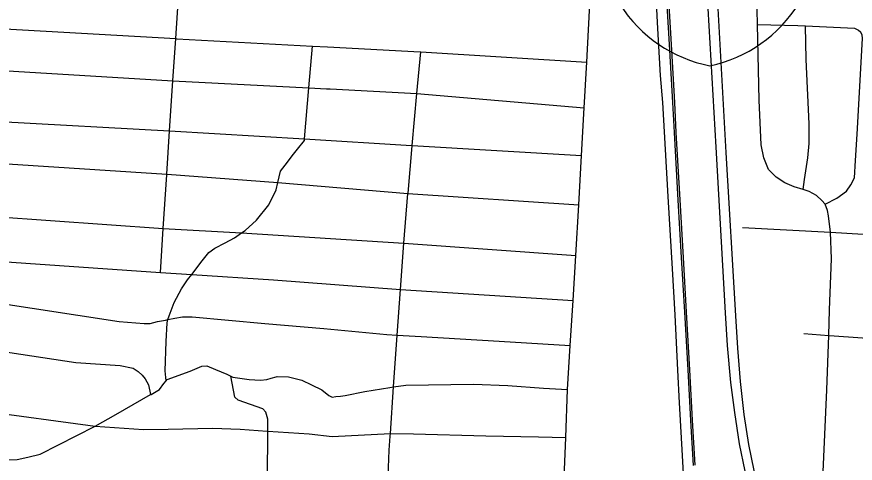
# Model space of a CAD drawing. Extents: x 114843 to 284848, y 317643 to 566895.
# Drawn here: x 202106 to 207789, y 413589 to 416614 of the extents above; entities that cross this region are included whole.
import ezdxf

# ---------------------------------------------------------------- set-up
doc = ezdxf.new("R2010")
doc.units = 0
for name, color, linetype in [('GM_X_City_Street', 7, 'Continuous'), ('GM_X_Interstate_Route', 7, 'Continuous'), ('GM_X_Interstate_Shield', 7, 'Continuous'), ('GM_X_Rail_Line', 7, 'Continuous'), ('GM_X_US_Route', 7, 'Continuous')]:
    doc.layers.add(name, color=color, linetype=linetype)

msp = doc.modelspace()

# ---------------------------------------------------------------- linework, layer by layer
at = {"layer": 'GM_X_City_Street'}
msp.add_line((207440.1, 414467.2), (207609.5, 414455), dxfattribs=at)
for points in [[(203081.1, 414881.6), (203099.6, 415180), (203122.2, 415542.9), (203122.5, 415547.2), (203142.2, 415841.7), (203164.7, 416180.3), (203183.7, 416465.5), (203216.4, 416954.2), (203255.7, 417515.6)], [(207562.9, 413329.6), (207596.5, 414086.4), (207609.5, 414455), (207615.6, 414627.6), (207628.4, 414974.4), (207621.5, 415153.5), (207609, 415265.1), (207601, 415301.2), (207585.1, 415343.3), (207563.1, 415369.4), (207527.2, 415403.6), (207477.1, 415429.8), (207436.1, 415442.8), (207375.1, 415462.1), (207311.1, 415488.3), (207253, 415526.5), (207201.1, 415578.8), (207169.2, 415657), (207151.4, 415745.3), (207138, 416048), (207126.3, 416561.1), (207119.5, 416861.8)], [(200686.2, 416692.2), (202025.5, 416532.9), (203183.7, 416465.5), (203190.2, 416465.1), (204110.6, 416415.5), (204212.7, 416409.9), (204841, 416376), (204845, 416375.8), (205969.3, 416305.9)], [(207126.3, 416561.1), (207399.4, 416554.5), (207451.7, 416552), (207783.9, 416535.5), (207811.9, 416523.4), (207825.9, 416511.4)], [(207436.1, 415442.8), (207445.3, 415512), (207467.6, 415658.3), (207477.8, 415754.5), (207476.1, 415888.8), (207457, 416323.9), (207451.7, 416552)], [(207585.1, 415343.3), (207665.3, 415385.2), (207729.5, 415433.1), (207759.6, 415475.1), (207783.8, 415523.2), (207792, 415639.5), (207801.9, 415817.9), (207837.8, 416467.2), (207835.9, 416491.3), (207825.9, 416511.4)], [(203118, 414147.2), (203112, 414214.3), (203119.2, 414412.7), (203124.6, 414541), (203131, 414562.5), (203138.4, 414587.2), (203172, 414677.5), (203223.6, 414770), (203263.4, 414830.3), (203292.3, 414867.7), (203362.8, 414959.1), (203408.6, 415015.5), (203448.5, 415045.8), (203518.3, 415082.2), (203582.2, 415116.6), (203629.7, 415148.7), (203654, 415165.1), (203731.7, 415235.7), (203815.3, 415340.4), (203864.8, 415440.8), (203876.1, 415490.9), (203894.3, 415567.3), (203926.1, 415607.5), (203981.8, 415681.9), (204027.6, 415740.3), (204038, 415753.1), (204055.4, 415774.5), (204056.5, 415786.3), (204086.2, 416131.9), (204110.6, 416415.5)], [(200755.1, 416367.8), (202008.9, 416250), (203164.7, 416180.3), (204086.2, 416131.9), (204206.2, 416125.6), (204230.7, 416124.4)], [(204635.1, 413739.8), (204637.5, 413773.2), (204638.6, 413789.9), (204660.8, 414106), (204685.4, 414457.3), (204706.9, 414766.3), (204728.6, 415078.9), (204757.8, 415415.7), (204758.1, 415419.3), (204785.8, 415738.5), (204786.1, 415742.2), (204818.8, 416093.4), (204845, 416375.8)], [(204230.7, 416124.4), (204818.8, 416093.4), (205952.4, 415997.2)], [(200823.1, 416041.4), (201988.6, 415903.4), (203142.2, 415841.7), (204056.5, 415786.3), (204781.8, 415742.5), (204786.1, 415742.2), (205934.7, 415674.6)], [(200888, 415715), (201972, 415620.7), (203122.5, 415547.2), (203126.2, 415546.9), (203876.1, 415490.9), (204757.8, 415415.7), (205915.2, 415340.2)], [(200956.9, 415390.6), (201747.3, 415336.8), (201938.4, 415260.6), (201950.8, 415259.8), (203099.6, 415180), (203629.7, 415148.7), (204728.6, 415078.9), (205895.2, 414995.3)], [(207026, 415186.3), (207621.5, 415153.5), (208139.2, 415123.5), (208648, 415094.1), (209074.2, 415063.4)], [(201025.8, 415065.3), (201933.2, 414959.5), (201936.5, 414959.2), (203081.1, 414881.6), (203292.3, 414867.7), (203845.5, 414831.5), (204706.9, 414766.3), (205877.5, 414690.3)], [(201095.9, 414730.8), (201927.6, 414681.3), (202800.5, 414549.2), (202970.6, 414536.1), (203010.6, 414536.4), (203060.5, 414548.7), (203113.2, 414559), (203131, 414562.5), (203176.5, 414571.4), (203228.4, 414579.7), (203294.5, 414580), (203786.8, 414536.6), (204187, 414500.8), (204615.3, 414461.1), (204685.4, 414457.3), (204847.5, 414448.4), (205375.7, 414415.2), (205857.9, 414385.8)], [(201163.7, 414412.5), (201908.7, 414361.4), (202505.6, 414271.1), (202807.8, 414250.7), (202895.9, 414233.2), (202928, 414209.3), (202956.1, 414185.4), (202976.2, 414161.5), (202998.4, 414119.5), (203013, 414053.4)], [(207609.5, 414455), (207646, 414452.3), (207936, 414431), (208037.9, 414426.9), (208164.1, 414437.1), (208258, 414447.8), (208350.5, 414460.6), (208440.6, 414463.4), (208524.5, 414456.2), (208682.1, 414421.9), (208723.9, 414409.2), (208817.7, 414384), (209030.5, 414377.5)], [(202039.2, 413612.7), (202108.8, 413614.2), (202182.3, 413629.9), (202264.9, 413649.6), (202637.3, 413839.1), (202777.2, 413919.9), (203013, 414053.4), (203016.7, 414055.5), (203074.6, 414087.9), (203102.4, 414130.1), (203118, 414147.2), (203126.3, 414156.3), (203282.1, 414213.3), (203360, 414245.8), (203394, 414247.9), (203452.1, 414224.2), (203530.2, 414192.6), (203557.5, 414177.8), (203570.3, 414170.8), (203634.4, 414163.1), (203682.4, 414155.4), (203758.5, 414151.8), (203800.5, 414156), (203830.4, 414164.8), (203865.4, 414175)], [(203789.6, 412129), (203789.8, 412144.6), (203796.1, 412721.3), (203796.6, 412764.9), (203800.2, 413096), (203804.1, 413442.6), (203804.6, 413488.5), (203808, 413805.1), (203808.9, 413886.5), (203794.8, 413934.6), (203774.8, 413956.6), (203606.5, 414016.4), (203584.5, 414036.4), (203557.5, 414177.8)], [(203865.4, 414175), (203870.4, 414176.4), (203948.4, 414174.9), (204038.5, 414151.3), (204104.7, 414119.6), (204172.9, 414085.9), (204221.1, 414048.2), (204243.1, 414036.2), (204269, 414039.9), (204300, 414044.3)], [(204300, 414044.3), (204331.1, 414048.7), (204465, 414075.5), (204634.9, 414102.5), (204660.8, 414106), (204742.9, 414117.1), (205201, 414123.7), (205435.1, 414115), (205677.2, 414098.3), (205838.8, 414087.6)], [(201245.7, 413983.1), (201870.3, 413943.4), (202637.3, 413839.1), (202965.7, 413816.8), (203131.8, 413819.7), (203433.8, 413825.4), (203619.9, 413820.4), (203804, 413805.4), (203808, 413805.1), (204088.1, 413788.9), (204244.3, 413769.7), (204638.6, 413789.9), (204796.3, 413788.8), (205286.5, 413775.5), (205642.7, 413767.5), (205827.1, 413762.8)], [(204591.1, 412706.4), (204606.2, 413076.3), (204621.1, 413441.4), (204630.8, 413677.7), (204635.1, 413739.8)]]:
    msp.add_lwpolyline(points, dxfattribs=at)
at = {"layer": 'GM_X_Interstate_Route'}
for points in [[(207371.2, 412634.5), (207294.1, 412840.6), (207232.4, 413046.3), (207155.1, 413324.8), (207104.9, 413538.7), (207068.9, 413716.8), (207036.2, 413919.2), (207011.4, 414142.6), (206993.5, 414369.4), (206980.4, 414588.2), (206915.6, 415693.8), (206857.9, 416711.4), (206833.4, 417140.9), (206818.5, 417436.1), (206809.1, 417605.7), (206797.5, 417794.9)], [(207043.4, 413535.4), (207005, 413720.4), (206972.3, 413932.1), (206945.3, 414136.9), (206922.6, 414386.9), (206909.5, 414608), (206845.8, 415731), (206791.4, 416670.8)]]:
    msp.add_lwpolyline(points, dxfattribs=at)
at = {"layer": 'GM_X_Interstate_Shield'}
for centre, start, end in [((206985.7, 417201.1), 166.2204, 258.8768), ((206610.7, 417198.4), 281.9508, 14.6072)]:
    msp.add_arc(centre, 937.5, start, end, dxfattribs=at)
at = {"layer": 'GM_X_Rail_Line'}
for points in [[(206629.4, 413436.8), (206613.9, 413721.3), (206597.4, 413998.4), (206587.8, 414218.4), (206568.5, 414595), (206550.6, 414906.5), (206520.5, 415395.7), (206484.2, 416032.3), (206469.9, 416216.2), (206449.1, 416574.3), (206441.6, 416712.5)], [(206693, 413574.2), (206674.8, 413879.1), (206656.4, 414221), (206634.2, 414611.4), (206612.7, 414981.8), (206589.9, 415372.1), (206563.8, 415829.2), (206553.4, 416032), (206532.8, 416387.1), (206515.6, 416691.7)], [(206705.5, 413574.9), (206687.4, 413879.8), (206668.9, 414221.7), (206646.7, 414612.1), (206625.2, 414982.5), (206602.5, 415372.8), (206576.4, 415829.9), (206566, 416032.6), (206545.4, 416387.8), (206528.2, 416692.5)]]:
    msp.add_lwpolyline(points, dxfattribs=at)
at = {"layer": 'GM_X_US_Route'}
msp.add_lwpolyline([(205779.4, 412684.2), (205794.9, 413042.8), (205812.1, 413381.8), (205827.1, 413762.8), (205838.8, 414087.6), (205857.9, 414385.8), (205877.5, 414690.3), (205895.2, 414995.3), (205915.2, 415340.2), (205934.7, 415674.6), (205952.4, 415997.2), (205969.3, 416305.9), (205995.7, 416789.2), (206013.4, 417176.5), (206038.7, 417731.2)], dxfattribs=at)

doc.saveas('drawing.dxf')
